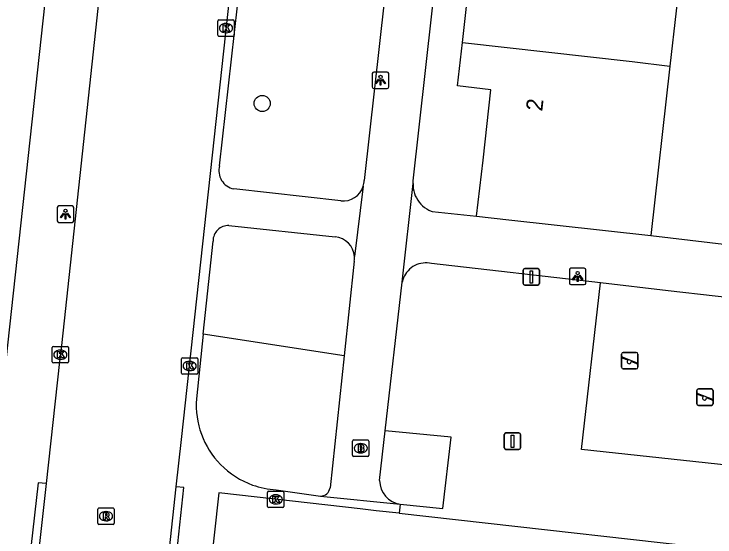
# Model space of a CAD drawing. Extents: x 161928 to 163055, y 386475 to 387428.
# Drawn here: x 162529.45 to 162571.99, y 387012.66 to 387044.41 of the extents above; entities that cross this region are included whole.
import ezdxf

# ---------------------------------------------------------------- set-up
doc = ezdxf.new("R2010")
doc.units = 0
for name, color, linetype in [('IMGEO_Boom', 7, 'Continuous'), ('IMGEO_Brandkraan', 7, 'Continuous'), ('IMGEO_Groenvoorziening', 7, 'Continuous'), ('IMGEO_Kolk', 7, 'Continuous'), ('IMGEO_Lichtpunt', 7, 'Continuous'), ('IMGEO_Pand', 7, 'Continuous'), ('IMGEO_Pand_nummerreeks', 7, 'Continuous'), ('IMGEO_Rijbaan_lokaal_gesloten', 7, 'Continuous'), ('IMGEO_Rijbaan_lokaal_open', 7, 'Continuous'), ('IMGEO_Rioolput', 7, 'Continuous'), ('IMGEO_Speelvoorziening', 7, 'Continuous'), ('IMGEO_Verkeersbordpaal', 7, 'Continuous'), ('IMGEO_Voetpad_open', 7, 'Continuous')]:
    doc.layers.add(name, color=color, linetype=linetype)

msp = doc.modelspace()

# ---------------------------------------------------------------- linework, layer by layer
at = {"layer": 'IMGEO_Boom'}
msp.add_circle((162544.51, 387038.98), 0.489, dxfattribs=at)
at = {"layer": 'IMGEO_Brandkraan'}
for p, q in [((162550.065, 387018.548), (162550.917, 387018.548)), ((162549.99, 387017.622), (162549.99, 387018.474)), ((162550.478, 387018.328), (162550.503, 387018.328)), ((162550.991, 387018.474), (162550.991, 387017.622)), ((162550.501, 387017.768), (162550.476, 387017.768)), ((162550.917, 387017.548), (162550.065, 387017.548))]:
    msp.add_line(p, q, dxfattribs=at)
for points in [[(162550.065, 387018.548), (162550.917, 387018.548)], [(162549.99, 387017.622), (162549.99, 387018.474)], [(162550.338, 387018.248), (162550.338, 387017.848), (162550.551, 387017.848)], [(162550.569, 387018.248), (162550.338, 387018.248)], [(162550.517, 387018.167), (162550.463, 387018.167), (162550.463, 387018.091)], [(162550.463, 387018.091), (162550.516, 387018.091)], [(162550.991, 387018.474), (162550.991, 387017.622)], [(162550.525, 387018.015), (162550.463, 387018.015), (162550.463, 387017.934)], [(162550.463, 387017.934), (162550.525, 387017.934)], [(162550.917, 387017.548), (162550.065, 387017.548)]]:
    msp.add_lwpolyline(points, dxfattribs=at)
for centre, radius, start, end in [((162550.067, 387018.472), 0.0765, 91.552, 178.448), ((162550.067, 387018.472), 0.0765, 91.552, 178.448), ((162550.915, 387018.472), 0.0765, 1.552, 88.448), ((162550.915, 387018.472), 0.0765, 1.552, 88.448), ((162550.518, 387018.129), 0.0379, 267.8285, 90.9355), ((162550.573, 387018.103), 0.145, 59.4692, 91.5367), ((162550.598, 387018.15), 0.0922, 285.5137, 58.1501), ((162550.526, 387017.974), 0.0404, 269.8759, 90.5077), ((162550.557, 387018.099), 0.251, 268.6676, 293.5347), ((162550.603, 387017.958), 0.105, 301.3115, 78.989), ((162550.067, 387017.624), 0.0765, 181.552, 268.448), ((162550.067, 387017.624), 0.0765, 181.552, 268.448), ((162550.915, 387017.624), 0.0765, 271.552, 358.448), ((162550.915, 387017.624), 0.0765, 271.552, 358.448)]:
    msp.add_arc(centre, radius, start, end, dxfattribs=at)
for centre, major_axis, ratio, start_param, end_param in [((162550.477, 387018.048), (-0.387, 0.002), 0.722429, 4.712389, 7.853982), ((162550.502, 387018.048), (-0.39, 0.002), 0.717154, 1.570796, 4.712389)]:
    msp.add_ellipse(centre, major_axis=major_axis, ratio=ratio, start_param=start_param, end_param=end_param, dxfattribs=at)
at = {"layer": 'IMGEO_Groenvoorziening'}
for points in [[(162574.211, 387016.855), (162563.896, 387017.975), (162565.052, 387028.081)], [(162549.487, 387023.666), (162540.931, 387024.975)], [(162552.886, 387014.657), (162555.471, 387014.384), (162555.976, 387018.712), (162551.983, 387019.111)]]:
    msp.add_lwpolyline(points, dxfattribs=at)
at = {"layer": 'IMGEO_Kolk'}
for p, q in [((162541.885, 387044.055), (162542.737, 387044.055)), ((162541.81, 387043.129), (162541.81, 387043.981)), ((162542.298, 387043.835), (162542.323, 387043.835)), ((162542.811, 387043.981), (162542.811, 387043.129)), ((162542.321, 387043.275), (162542.296, 387043.275)), ((162542.737, 387043.055), (162541.885, 387043.055)), ((162531.759, 387023.302), (162531.759, 387024.154)), ((162531.834, 387024.228), (162532.686, 387024.228)), ((162532.76, 387024.154), (162532.76, 387023.302)), ((162532.247, 387024.008), (162532.272, 387024.008)), ((162532.686, 387023.228), (162531.834, 387023.228)), ((162532.27, 387023.448), (162532.245, 387023.448)), ((162539.608, 387022.615), (162539.608, 387023.467)), ((162539.683, 387023.541), (162540.535, 387023.541)), ((162540.096, 387023.321), (162540.121, 387023.321)), ((162540.609, 387023.467), (162540.609, 387022.615)), ((162540.535, 387022.541), (162539.683, 387022.541)), ((162540.119, 387022.761), (162540.094, 387022.761)), ((162544.831, 387014.518), (162544.831, 387015.37)), ((162544.906, 387015.444), (162545.758, 387015.444)), ((162545.319, 387015.224), (162545.344, 387015.224)), ((162545.832, 387015.37), (162545.832, 387014.518)), ((162545.758, 387014.444), (162544.906, 387014.444)), ((162545.342, 387014.664), (162545.317, 387014.664))]:
    msp.add_line(p, q, dxfattribs=at)
for points in [[(162541.885, 387044.055), (162542.737, 387044.055)], [(162541.81, 387043.129), (162541.81, 387043.981)], [(162542.131, 387043.755), (162542.254, 387043.755), (162542.254, 387043.604), (162542.384, 387043.755), (162542.548, 387043.755), (162542.402, 387043.604), (162542.555, 387043.355), (162542.403, 387043.355), (162542.318, 387043.519), (162542.254, 387043.452), (162542.254, 387043.355), (162542.131, 387043.355), (162542.131, 387043.755)], [(162542.811, 387043.981), (162542.811, 387043.129)], [(162542.737, 387043.055), (162541.885, 387043.055)], [(162531.759, 387023.302), (162531.759, 387024.154)], [(162531.834, 387024.228), (162532.686, 387024.228)], [(162532.76, 387024.154), (162532.76, 387023.302)], [(162532.08, 387023.928), (162532.203, 387023.928), (162532.203, 387023.777), (162532.333, 387023.928), (162532.497, 387023.928), (162532.351, 387023.777), (162532.504, 387023.528), (162532.352, 387023.528), (162532.267, 387023.692), (162532.203, 387023.625), (162532.203, 387023.528), (162532.08, 387023.528), (162532.08, 387023.928)], [(162532.686, 387023.228), (162531.834, 387023.228)], [(162539.608, 387022.615), (162539.608, 387023.467)], [(162539.683, 387023.541), (162540.535, 387023.541)], [(162539.929, 387023.241), (162540.052, 387023.241), (162540.052, 387023.09), (162540.182, 387023.241), (162540.346, 387023.241), (162540.2, 387023.09), (162540.353, 387022.841), (162540.201, 387022.841), (162540.116, 387023.005), (162540.052, 387022.938), (162540.052, 387022.841), (162539.929, 387022.841), (162539.929, 387023.241)], [(162540.609, 387023.467), (162540.609, 387022.615)], [(162540.535, 387022.541), (162539.683, 387022.541)], [(162544.831, 387014.518), (162544.831, 387015.37)], [(162544.906, 387015.444), (162545.758, 387015.444)], [(162545.152, 387015.144), (162545.275, 387015.144), (162545.275, 387014.993), (162545.405, 387015.144), (162545.569, 387015.144), (162545.423, 387014.993), (162545.576, 387014.744), (162545.424, 387014.744), (162545.339, 387014.908), (162545.275, 387014.841), (162545.275, 387014.744), (162545.152, 387014.744), (162545.152, 387015.144)], [(162545.832, 387015.37), (162545.832, 387014.518)], [(162545.758, 387014.444), (162544.906, 387014.444)]]:
    msp.add_lwpolyline(points, dxfattribs=at)
for centre, start, end in [((162541.887, 387043.979), 91.552, 178.448), ((162541.887, 387043.979), 91.552, 178.448), ((162542.735, 387043.979), 1.552, 88.448), ((162542.735, 387043.979), 1.552, 88.448), ((162541.887, 387043.131), 181.552, 268.448), ((162541.887, 387043.131), 181.552, 268.448), ((162542.735, 387043.131), 271.552, 358.448), ((162542.735, 387043.131), 271.552, 358.448), ((162531.836, 387024.152), 91.552, 178.448), ((162531.836, 387024.152), 91.552, 178.448), ((162532.684, 387024.152), 1.552, 88.448), ((162532.684, 387024.152), 1.552, 88.448), ((162531.836, 387023.304), 181.552, 268.448), ((162531.836, 387023.304), 181.552, 268.448), ((162532.684, 387023.304), 271.552, 358.448), ((162532.684, 387023.304), 271.552, 358.448), ((162539.685, 387023.465), 91.552, 178.448), ((162539.685, 387023.465), 91.552, 178.448), ((162540.533, 387023.465), 1.552, 88.448), ((162540.533, 387023.465), 1.552, 88.448), ((162539.685, 387022.617), 181.552, 268.448), ((162539.685, 387022.617), 181.552, 268.448), ((162540.533, 387022.617), 271.552, 358.448), ((162540.533, 387022.617), 271.552, 358.448), ((162544.908, 387015.368), 91.552, 178.448), ((162544.908, 387015.368), 91.552, 178.448), ((162545.756, 387015.368), 1.552, 88.448), ((162545.756, 387015.368), 1.552, 88.448), ((162544.908, 387014.52), 181.552, 268.448), ((162544.908, 387014.52), 181.552, 268.448), ((162545.756, 387014.52), 271.552, 358.448), ((162545.756, 387014.52), 271.552, 358.448)]:
    msp.add_arc(centre, 0.0765, start, end, dxfattribs=at)
for centre, major_axis, ratio, start_param, end_param in [((162542.297, 387043.555), (-0.387, 0.002), 0.722429, 4.712389, 7.853982), ((162542.322, 387043.555), (-0.39, 0.002), 0.717154, 1.570796, 4.712389), ((162532.246, 387023.728), (-0.387, 0.002), 0.722429, 4.712389, 7.853982), ((162532.271, 387023.728), (-0.39, 0.002), 0.717154, 1.570796, 4.712389), ((162540.095, 387023.041), (-0.387, 0.002), 0.722429, 4.712389, 7.853982), ((162540.12, 387023.041), (-0.39, 0.002), 0.717154, 1.570796, 4.712389), ((162545.318, 387014.944), (-0.387, 0.002), 0.722429, 4.712389, 7.853982), ((162545.343, 387014.944), (-0.39, 0.002), 0.717154, 1.570796, 4.712389)]:
    msp.add_ellipse(centre, major_axis=major_axis, ratio=ratio, start_param=start_param, end_param=end_param, dxfattribs=at)
at = {"layer": 'IMGEO_Lichtpunt'}
for p, q in [((162551.192, 387040.791), (162551.192, 387039.984)), ((162551.192, 387040.791), (162551.192, 387039.984)), ((162552.094, 387040.886), (162551.286, 387040.886)), ((162552.094, 387040.886), (162551.286, 387040.886)), ((162552.188, 387039.984), (162552.188, 387040.791)), ((162552.188, 387039.984), (162552.188, 387040.791)), ((162551.286, 387039.89), (162552.094, 387039.89)), ((162551.286, 387039.89), (162552.094, 387039.89)), ((162532.072, 387032.664), (162532.072, 387031.857)), ((162532.072, 387032.664), (162532.072, 387031.857)), ((162532.974, 387032.759), (162532.166, 387032.759)), ((162532.974, 387032.759), (162532.166, 387032.759)), ((162533.068, 387031.857), (162533.068, 387032.664)), ((162533.068, 387031.857), (162533.068, 387032.664)), ((162532.166, 387031.763), (162532.974, 387031.763)), ((162532.166, 387031.763), (162532.974, 387031.763)), ((162563.158, 387028.883), (162563.158, 387028.076)), ((162563.158, 387028.883), (162563.158, 387028.076)), ((162564.06, 387028.978), (162563.252, 387028.978)), ((162564.06, 387028.978), (162563.252, 387028.978)), ((162564.154, 387028.076), (162564.154, 387028.883)), ((162564.154, 387028.076), (162564.154, 387028.883)), ((162563.252, 387027.982), (162564.06, 387027.982)), ((162563.252, 387027.982), (162564.06, 387027.982))]:
    msp.add_line(p, q, dxfattribs=at)
for points in [[(162551.566, 387040.455), (162551.605, 387040.427), (162551.417, 387040.165), (162551.379, 387040.192), (162551.566, 387040.455)], [(162551.668, 387040.407), (162551.715, 387040.407), (162551.715, 387040.085), (162551.668, 387040.085), (162551.668, 387040.407)], [(162551.778, 387040.427), (162551.816, 387040.454), (162552.003, 387040.192), (162551.964, 387040.164), (162551.778, 387040.427)], [(162532.446, 387032.328), (162532.485, 387032.3), (162532.297, 387032.038), (162532.259, 387032.065), (162532.446, 387032.328)], [(162532.548, 387032.28), (162532.595, 387032.28), (162532.595, 387031.958), (162532.548, 387031.958), (162532.548, 387032.28)], [(162532.658, 387032.3), (162532.696, 387032.327), (162532.883, 387032.065), (162532.844, 387032.037), (162532.658, 387032.3)], [(162563.532, 387028.547), (162563.571, 387028.519), (162563.383, 387028.257), (162563.345, 387028.284), (162563.532, 387028.547)], [(162563.634, 387028.499), (162563.681, 387028.499), (162563.681, 387028.177), (162563.634, 387028.177), (162563.634, 387028.499)], [(162563.744, 387028.519), (162563.782, 387028.546), (162563.969, 387028.284), (162563.93, 387028.256), (162563.744, 387028.519)]]:
    msp.add_lwpolyline(points, dxfattribs=at)
for centre in [(162551.691, 387040.589), (162532.571, 387032.462), (162563.657, 387028.681)]:
    msp.add_circle(centre, 0.0994, dxfattribs=at)
for centre, start, end in [((162551.286, 387040.791), 90, 180), ((162551.286, 387040.791), 90, 180), ((162552.094, 387040.791), 0, 90), ((162552.094, 387040.791), 0, 90), ((162551.286, 387039.984), 180, 270), ((162551.286, 387039.984), 180, 270), ((162552.094, 387039.984), 270, 0), ((162552.094, 387039.984), 270, 360), ((162532.166, 387032.664), 90, 180), ((162532.166, 387032.664), 90, 180), ((162532.974, 387032.664), 0, 90), ((162532.974, 387032.664), 0, 90), ((162532.166, 387031.857), 180, 270), ((162532.166, 387031.857), 180, 270), ((162532.974, 387031.857), 270, 0), ((162532.974, 387031.857), 270, 360), ((162563.252, 387028.883), 90, 180), ((162563.252, 387028.883), 90, 180), ((162564.06, 387028.883), 0, 90), ((162564.06, 387028.883), 0, 90), ((162563.252, 387028.076), 180, 270), ((162563.252, 387028.076), 180, 270), ((162564.06, 387028.076), 270, 0), ((162564.06, 387028.076), 270, 360)]:
    msp.add_arc(centre, 0.0946, start, end, dxfattribs=at)
at = {"layer": 'IMGEO_Pand'}
for points in [[(162556.665, 387042.676), (162556.975, 387045.434), (162558.961, 387045.211), (162559.405, 387049.161)], [(162567.717, 387048.231), (162570.013, 387047.974), (162569.256, 387041.237)], [(162557.517, 387032.136), (162557.916, 387035.531), (162558.397, 387039.813), (162556.369, 387040.041), (162556.665, 387042.676)], [(162556.665, 387042.676), (162566.964, 387041.523), (162569.256, 387041.237)], [(162569.256, 387041.237), (162568.101, 387030.955)], [(162557.517, 387032.136), (162559.477, 387031.923), (162568.101, 387030.955)]]:
    msp.add_lwpolyline(points, dxfattribs=at)
at = {"layer": 'IMGEO_Rijbaan_lokaal_gesloten'}
for points in [[(162541.338, 387107.851), (162532.261, 387023.724), (162532.215, 387023.314), (162531.39, 387015.902)], [(162539.288, 387015.706), (162539.602, 387018.583), (162549.1, 387105.67)], [(162531.39, 387015.902), (162530.416, 387007.151)], [(162538.733, 387010.616), (162539.288, 387015.706)]]:
    msp.add_lwpolyline(points, dxfattribs=at)
at = {"layer": 'IMGEO_Rijbaan_lokaal_open'}
for points in [[(162552.821, 387014.097), (162551.43, 387014.253), (162550.446, 387014.364), (162545.276, 387014.948), (162541.883, 387015.332), (162541.312, 387010.204)], [(162552.821, 387014.097), (162575.866, 387011.509)]]:
    msp.add_lwpolyline(points, dxfattribs=at)
at = {"layer": 'IMGEO_Rioolput'}
for p, q in [((162534.529, 387013.494), (162534.529, 387014.346)), ((162534.604, 387014.42), (162535.456, 387014.42)), ((162535.53, 387014.346), (162535.53, 387013.494)), ((162535.017, 387014.2), (162535.042, 387014.2)), ((162535.456, 387013.42), (162534.604, 387013.42)), ((162535.04, 387013.64), (162535.015, 387013.64))]:
    msp.add_line(p, q, dxfattribs=at)
for points in [[(162534.529, 387013.494), (162534.529, 387014.346)], [(162534.604, 387014.42), (162535.456, 387014.42)], [(162535.53, 387014.346), (162535.53, 387013.494)], [(162535.118, 387014.118), (162534.866, 387014.12), (162534.866, 387013.72)], [(162534.866, 387013.72), (162534.99, 387013.72), (162534.99, 387013.882), (162535.001, 387013.882)], [(162535.044, 387014.039), (162534.99, 387014.039), (162534.99, 387013.958)], [(162534.99, 387013.958), (162535.042, 387013.958)], [(162535.048, 387013.853), (162535.119, 387013.72), (162535.259, 387013.72), (162535.194, 387013.846)], [(162535.456, 387013.42), (162534.604, 387013.42)]]:
    msp.add_lwpolyline(points, dxfattribs=at)
for centre, radius, start, end in [((162534.606, 387014.344), 0.0765, 91.552, 178.448), ((162534.606, 387014.344), 0.0765, 91.552, 178.448), ((162535.454, 387014.344), 0.0765, 1.552, 88.448), ((162535.454, 387014.344), 0.0765, 1.552, 88.448), ((162535, 387013.829), 0.0533, 26.0293, 88.6989), ((162535.026, 387014.147), 0.19, 274.7715, 282.9687), ((162535.05, 387013.943), 0.0964, 77.0061, 93.1865), ((162535.064, 387014), 0.0378, 276.6634, 79.6772), ((162535.117, 387014.008), 0.109, 350.3612, 89.416), ((162535.115, 387014.008), 0.112, 277.5842, 350.9817), ((162535.099, 387013.793), 0.108, 29.5134, 73.7905), ((162534.606, 387013.496), 0.0765, 181.552, 268.448), ((162534.606, 387013.496), 0.0765, 181.552, 268.448), ((162535.454, 387013.496), 0.0765, 271.552, 358.448), ((162535.454, 387013.496), 0.0765, 271.552, 358.448)]:
    msp.add_arc(centre, radius, start, end, dxfattribs=at)
for centre, major_axis, ratio, start_param, end_param in [((162535.016, 387013.92), (-0.387, 0.002), 0.722429, 4.712389, 7.853982), ((162535.041, 387013.92), (-0.39, 0.002), 0.717154, 1.570796, 4.712389)]:
    msp.add_ellipse(centre, major_axis=major_axis, ratio=ratio, start_param=start_param, end_param=end_param, dxfattribs=at)
at = {"layer": 'IMGEO_Speelvoorziening'}
for p, q in [((162566.322, 387022.96), (162566.322, 387023.76)), ((162566.322, 387023.76), (162566.322, 387022.96)), ((162566.422, 387023.86), (162567.212, 387023.86)), ((162567.212, 387023.86), (162566.422, 387023.86)), ((162567.312, 387023.76), (162567.312, 387022.96)), ((162567.312, 387022.96), (162567.312, 387023.76)), ((162566.705, 387023.388), (162566.366, 387023.525)), ((162566.391, 387023.585), (162567.267, 387023.232)), ((162567.243, 387023.172), (162566.903, 387023.309)), ((162567.212, 387022.86), (162566.422, 387022.86)), ((162566.422, 387022.86), (162567.212, 387022.86)), ((162570.891, 387020.752), (162570.891, 387021.552)), ((162570.891, 387021.552), (162570.891, 387020.752)), ((162570.991, 387021.652), (162571.781, 387021.652)), ((162571.781, 387021.652), (162570.991, 387021.652)), ((162571.881, 387021.552), (162571.881, 387020.752)), ((162571.881, 387020.752), (162571.881, 387021.552)), ((162571.274, 387021.18), (162570.935, 387021.317)), ((162570.96, 387021.377), (162571.836, 387021.024)), ((162571.812, 387020.964), (162571.472, 387021.101)), ((162571.781, 387020.652), (162570.991, 387020.652)), ((162570.991, 387020.652), (162571.781, 387020.652))]:
    msp.add_line(p, q, dxfattribs=at)
for centre, radius, start, end in [((162566.422, 387023.76), 0.1, 90, 180), ((162566.422, 387023.76), 0.1, 90, 180), ((162567.212, 387023.76), 0.1, 0, 90), ((162567.212, 387023.76), 0.1, 360, 90), ((162566.379, 387023.555), 0.0327, 68.078, 248.078), ((162566.784, 387023.298), 0.12, 130.9928, 5.1632), ((162567.255, 387023.202), 0.0327, 248.078, 68.078), ((162566.422, 387022.96), 0.1, 180, 270), ((162566.422, 387022.96), 0.1, 180, 270), ((162567.212, 387022.96), 0.1, 270, 0), ((162567.212, 387022.96), 0.1, 270, 0), ((162570.991, 387021.552), 0.1, 90, 180), ((162570.991, 387021.552), 0.1, 90, 180), ((162571.781, 387021.552), 0.1, 0, 90), ((162571.781, 387021.552), 0.1, 360, 90), ((162570.948, 387021.347), 0.0327, 68.078, 248.078), ((162571.353, 387021.09), 0.12, 130.9928, 5.1632), ((162570.991, 387020.752), 0.1, 180, 270), ((162570.991, 387020.752), 0.1, 180, 270), ((162571.781, 387020.752), 0.1, 270, 0), ((162571.781, 387020.752), 0.1, 270, 0), ((162571.824, 387020.994), 0.0327, 248.078, 68.078)]:
    msp.add_arc(centre, radius, start, end, dxfattribs=at)
at = {"layer": 'IMGEO_Verkeersbordpaal'}
for p, q in [((162560.348, 387028.052), (162560.348, 387028.852)), ((162560.348, 387028.852), (162560.348, 387028.052)), ((162560.448, 387028.952), (162561.238, 387028.952)), ((162561.238, 387028.952), (162560.448, 387028.952)), ((162561.338, 387028.852), (162561.338, 387028.052)), ((162561.338, 387028.052), (162561.338, 387028.852)), ((162561.238, 387027.952), (162560.448, 387027.952)), ((162560.448, 387027.952), (162561.238, 387027.952)), ((162559.304, 387018.974), (162560.094, 387018.974)), ((162560.094, 387018.974), (162559.304, 387018.974)), ((162559.204, 387018.074), (162559.204, 387018.874)), ((162559.204, 387018.874), (162559.204, 387018.074)), ((162560.194, 387018.874), (162560.194, 387018.074)), ((162560.194, 387018.074), (162560.194, 387018.874)), ((162560.094, 387017.974), (162559.304, 387017.974)), ((162559.304, 387017.974), (162560.094, 387017.974))]:
    msp.add_line(p, q, dxfattribs=at)
for points in [[(162560.768, 387028.827), (162560.918, 387028.827), (162560.918, 387028.077), (162560.768, 387028.077), (162560.768, 387028.827)], [(162559.624, 387018.849), (162559.774, 387018.849), (162559.774, 387018.099), (162559.624, 387018.099), (162559.624, 387018.849)]]:
    msp.add_lwpolyline(points, dxfattribs=at)
for centre, start, end in [((162560.448, 387028.852), 90, 180), ((162560.448, 387028.852), 90, 180), ((162561.238, 387028.852), 0, 90), ((162561.238, 387028.852), 360, 90), ((162560.448, 387028.052), 180, 270), ((162560.448, 387028.052), 180, 270), ((162561.238, 387028.052), 270, 0), ((162561.238, 387028.052), 270, 0), ((162559.304, 387018.874), 90, 180), ((162559.304, 387018.874), 90, 180), ((162560.094, 387018.874), 0, 90), ((162560.094, 387018.874), 360, 90), ((162559.304, 387018.074), 180, 270), ((162559.304, 387018.074), 180, 270), ((162560.094, 387018.074), 270, 0), ((162560.094, 387018.074), 270, 0)]:
    msp.add_arc(centre, 0.1, start, end, dxfattribs=at)
at = {"layer": 'IMGEO_Voetpad_open'}
for points in [[(162553.668, 387034.128), (162553.682, 387034.281), (162559.385, 387085.352)], [(162528.967, 387023.369), (162533.801, 387067.802)], [(162541.92, 387035.201), (162545.019, 387062.736)], [(162553.771, 387061.797), (162550.698, 387034.306)], [(162550.639, 387033.951), (162550.113, 387029.689)], [(162553.009, 387028.138), (162553.668, 387034.128)], [(162553.668, 387034.128), (162553.668, 387033.975), (162553.682, 387033.822), (162553.709, 387033.671), (162553.75, 387033.523), (162553.803, 387033.379), (162553.87, 387033.241), (162553.948, 387033.109), (162554.038, 387032.985), (162554.139, 387032.869), (162554.249, 387032.762), (162554.369, 387032.666), (162554.497, 387032.581), (162554.631, 387032.508), (162554.772, 387032.447), (162554.825, 387032.428), (162557.517, 387032.136)], [(162549.29, 387033.063), (162542.783, 387033.799)], [(162542.492, 387031.565), (162548.935, 387030.88)], [(162568.101, 387030.955), (162577.298, 387029.877), (162577.489, 387029.866), (162577.681, 387029.872), (162577.871, 387029.895), (162578.059, 387029.935), (162578.242, 387029.991), (162578.42, 387030.064), (162578.59, 387030.152), (162578.752, 387030.255), (162578.904, 387030.372), (162579.044, 387030.502), (162579.173, 387030.645), (162579.288, 387030.798), (162579.389, 387030.961), (162579.476, 387031.132), (162579.546, 387031.31), (162579.601, 387031.494), (162579.639, 387031.682)], [(162540.931, 387024.975), (162541.524, 387030.627)], [(162550.102, 387029.407), (162549.487, 387023.666)], [(162565.052, 387028.081), (162554.787, 387029.255), (162554.659, 387029.281), (162554.53, 387029.295), (162554.4, 387029.298), (162554.27, 387029.289), (162554.141, 387029.268), (162554.015, 387029.236), (162553.892, 387029.193), (162553.774, 387029.139), (162553.66, 387029.075), (162553.553, 387029.001), (162553.453, 387028.918), (162553.361, 387028.826), (162553.278, 387028.726), (162553.203, 387028.619), (162553.139, 387028.506), (162553.085, 387028.387), (162553.041, 387028.265), (162553.009, 387028.138)], [(162551.983, 387019.111), (162553.009, 387028.138)], [(162574.861, 387026.96), (162569.148, 387027.613), (162565.052, 387028.081)], [(162540.931, 387024.975), (162540.523, 387021.052)], [(162549.487, 387023.666), (162548.629, 387015.637)], [(162551.638, 387016.081), (162551.983, 387019.111)], [(162531.39, 387015.902), (162530.906, 387015.956), (162529.925, 387007.205), (162530.416, 387007.151)], [(162539.197, 387010.566), (162539.759, 387015.655), (162539.288, 387015.706)], [(162545.358, 387015.522), (162548.051, 387015.139)], [(162548.051, 387015.139), (162552.886, 387014.657)], [(162552.886, 387014.657), (162552.821, 387014.097)]]:
    msp.add_lwpolyline(points, dxfattribs=at)
for centre, radius, start, end in [((162543.005, 387034.902), 1.126, 164.6214, 258.6073), ((162549.421, 387034.336), 1.277, 342.4634, 358.6643), ((162549.417, 387034.338), 1.281, 264.2937, 342.4173), ((162542.455, 387030.634), 0.931, 87.7453, 180.4512), ((162548.83, 387029.598), 1.286, 4.0543, 85.3169), ((162548.791, 387029.599), 1.325, 351.6542, 3.8782), ((162545.656, 387020.664), 5.148, 175.6752, 224.4591), ((162545.672, 387020.681), 5.171, 224.4785, 250.2243), ((162553.067, 387016.075), 1.429, 179.7488, 262.7141), ((162545.658, 387020.658), 5.144, 250.2783, 266.6572), ((162548.053, 387015.721), 0.582, 269.7752, 351.7207)]:
    msp.add_arc(centre, radius, start, end, dxfattribs=at)

# ---------------------------------------------------------------- texts
at = {"layer": 'IMGEO_Pand_nummerreeks'}
msp.add_text('2', height=1, rotation=83.6518, dxfattribs=at).set_placement((162561.506, 387038.477))

doc.saveas('drawing.dxf')
